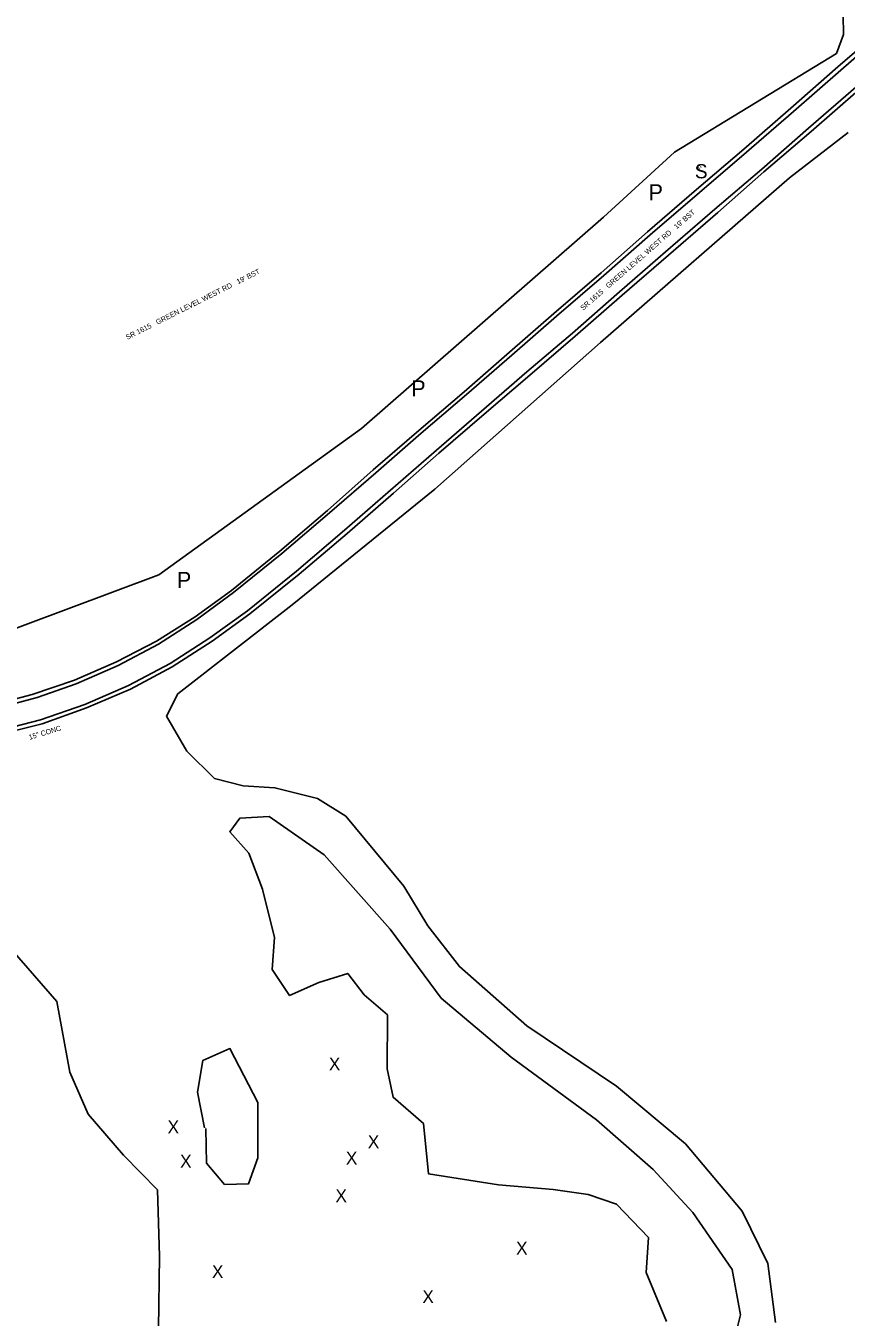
# Model space of a CAD drawing. Extents: x 2030130 to 2036320, y 723205 to 762423.
# Drawn here: x 2033363 to 2034000, y 739077 to 740078 of the extents above; entities that cross this region are included whole.
import ezdxf

# ---------------------------------------------------------------- set-up
doc = ezdxf.new("R2010")
doc.units = 0
for name, color, linetype in [('Draft_Station Labels Major', 7, 'Continuous'), ('Draft_Station Tics Major', 7, 'Continuous'), ('Exist Terrain Model Ground Surface', 7, 'Continuous'), ('Old_Level_23', 7, 'Continuous'), ('Old_Level_26', 7, 'Continuous'), ('Old_Level_28', 7, 'Continuous'), ('Prop Horizontal Alignment Ramp', 7, 'Continuous')]:
    doc.layers.add(name, color=color, linetype=linetype)

msp = doc.modelspace()

# ---------------------------------------------------------------- linework, layer by layer
at = {"layer": 'Draft_Station Labels Major'}
for p, q in [((2033738.3, 739825.1), (2033772.9, 739855.1)), ((2033740.3, 739822.8), (2033774.9, 739853)), ((2033751.8, 739810), (2033787.2, 739839.8)), ((2033789.4, 739837.7), (2033754.2, 739807.4))]:
    msp.add_line(p, q, dxfattribs=at)
for points in [[(2033787.2, 739839.8), (2033823.7, 739871.9), (2033859.5, 739903), (2033897.7, 739936.1), (2033934, 739967.2), (2033970.3, 739998.9), (2034007, 740030.6), (2034045.1, 740063.7), (2034082.3, 740095.7), (2034119.8, 740127.7), (2034158.2, 740158.1), (2034186.9, 740179.2), (2034216.4, 740199), (2034246.6, 740218.2), (2034276.9, 740236.1), (2034308.5, 740253.4), (2034347.9, 740272.9), (2034391.5, 740292.9), (2034432.8, 740310.1), (2034476.2, 740327.7), (2034518.8, 740344.3)], [(2034449.1, 740338.7), (2034425.1, 740329), (2034383.4, 740311.2), (2034339.1, 740291.2), (2034299.7, 740271.5), (2034266.7, 740253.4), (2034236, 740236), (2034204.8, 740215.5), (2034175.6, 740195.5), (2034145.1, 740173.5), (2034106.5, 740143.7), (2034068.8, 740111.4), (2034031.6, 740079.5), (2033993.1, 740046.5), (2033956.6, 740014.4), (2033956.6, 740014.4), (2033920.1, 739982.7), (2033883.4, 739951.3), (2033845.4, 739918.4), (2033809.6, 739886.7), (2033772.9, 739855.1)], [(2033789.4, 739837.7), (2033825.8, 739869.5), (2033861.6, 739900.5), (2033899.9, 739933.6), (2033935.8, 739965), (2033972.5, 739996.4), (2034009, 740028.4), (2034047, 740061.6), (2034084.1, 740093.5), (2034121.6, 740125.3), (2034160.1, 740155.6), (2034188.7, 740176.6), (2034218.2, 740196.4), (2034248.2, 740215.4), (2034278.5, 740233.4), (2034309.9, 740250.5), (2034349.4, 740270.2), (2034392.6, 740290.2), (2034434.1, 740307.5), (2034477.2, 740325), (2034520, 740341.6)], [(2034425.9, 740326.7), (2034384.2, 740309), (2034340.1, 740289.4), (2034300.7, 740269.4), (2034267.9, 740251.4), (2034237.5, 740233.6), (2034206.3, 740213.4), (2034177.1, 740193.5), (2034146.9, 740171.4), (2034108.6, 740141.1), (2034070.9, 740109.2), (2034033.6, 740077.1), (2033995.4, 740044), (2033958.7, 740011.9)], [(2033958.7, 740011.9), (2033922.1, 739980.3), (2033885.7, 739948.9), (2033847.6, 739916.1), (2033811.5, 739884.7), (2033774.9, 739853)], [(2033738.3, 739825.1), (2033703.2, 739794.4), (2033668.1, 739764.5), (2033632.6, 739733.9), (2033597.3, 739702.5), (2033560.3, 739670.8), (2033522.7, 739640.5), (2033494.5, 739619.9), (2033464.7, 739601), (2033433.7, 739585), (2033401.1, 739570.8), (2033368.3, 739559.7), (2033327.9, 739549.2)], [(2033740.3, 739822.8), (2033705, 739792.3), (2033670, 739762.3), (2033634.6, 739731.6), (2033598.8, 739700.6), (2033561.8, 739669), (2033524.3, 739638.7), (2033495.9, 739617.8), (2033466.1, 739598.7), (2033435, 739582.3), (2033402.3, 739567.9), (2033372.1, 739557.4), (2033336.1, 739547.9)], [(2033332.6, 739529.1), (2033374.7, 739540.2), (2033409.1, 739551.9), (2033443, 739566.7), (2033475.2, 739583.8), (2033506.1, 739603.6), (2033535.2, 739624.7), (2033573.2, 739655.4), (2033610.5, 739687.1), (2033646.2, 739718.2), (2033681.7, 739749.1), (2033716.7, 739779.4), (2033751.8, 739810)], [(2033333.2, 739526.4), (2033376, 739536.9), (2033410.4, 739549.4), (2033444.5, 739563.9), (2033476.7, 739581.3), (2033507.9, 739601.1), (2033537.1, 739622.3), (2033575.2, 739653.1), (2033612.5, 739684.6), (2033648.4, 739715.8), (2033683.6, 739747), (2033718.8, 739777), (2033754.2, 739807.4)]]:
    msp.add_lwpolyline(points, dxfattribs=at)
at = {"layer": 'Draft_Station Tics Major'}
for points in [[(2033997.1, 740086.5), (2033997.5, 740071.5), (2033992, 740056.9), (2033866.4, 739980.2), (2033811.4, 739929.9), (2033623.7, 739765.9), (2033466.5, 739652.4), (2033292.6, 739587.7), (2033220.8, 739574.2), (2033213.3, 739592.2), (2033205.7, 739646.5), (2033193.7, 739659), (2033187, 739670.2), (2033183, 739736.3), (2033227.5, 739757.6), (2033207, 739821.2), (2033211.7, 739841.8), (2033229.5, 739845.8), (2033240.1, 739883.3), (2033212.6, 739896.1), (2033204.2, 739969.6), (2033206.7, 740042.4), (2033196, 740065.2), (2033164.1, 740081)], [(2033656.4, 739411.2), (2033611.4, 739465.4), (2033589.6, 739479.2), (2033556.5, 739487.4), (2033531.9, 739489), (2033509.7, 739494.6), (2033488.1, 739515.7), (2033472.3, 739542.9), (2033481.1, 739560.3), (2033569.8, 739629.3), (2033680.6, 739719), (2033809, 739832.7), (2033955.6, 739960.5), (2034001.2, 739995.5)], [(2033860.3, 739073.6), (2033844.3, 739111.4), (2033846.1, 739138.7), (2033821.4, 739164.5), (2033799.5, 739172.1), (2033772.4, 739175.9), (2033729.8, 739179.6), (2033675.7, 739187.9), (2033671.7, 739227.1), (2033648.1, 739247.4), (2033643.4, 739269.5), (2033643.7, 739311.2), (2033625.8, 739326.8), (2033612.9, 739343.5), (2033590.5, 739336.5), (2033567.8, 739326.3), (2033554.2, 739346.5), (2033556.1, 739371.2), (2033546.7, 739408.7), (2033536.2, 739436.6), (2033521.4, 739453.3), (2033529.2, 739463.8), (2033552.1, 739465.2), (2033594.6, 739435.4), (2033645.9, 739377.7), (2033685.5, 739324.2), (2033739.6, 739278.4), (2033805.8, 739230), (2033849.8, 739191.4), (2033880.7, 739158.1), (2033911.1, 739113.9), (2033917.5, 739078.7), (2033908.4, 739042.4)], [(2033944.6, 739072.8), (2033938.9, 739118.6), (2033918.8, 739159.2), (2033874.9, 739211.2), (2033821.4, 739255.9), (2033751.9, 739302.9), (2033699.6, 739348.7), (2033675.1, 739380.4), (2033656.4, 739411.2)], [(2033352.6, 739361.4), (2033387.2, 739321.7), (2033397.4, 739266.9), (2033411.5, 739234.3), (2033438.9, 739202.4), (2033465.3, 739175.6), (2033466.9, 739124.2), (2033466.2, 739067.8)], [(2033501.9, 739223.8), (2033496.3, 739251.4), (2033500.6, 739276), (2033521.5, 739285.1), (2033543.2, 739243.3), (2033543.3, 739200.4), (2033535.9, 739180.2), (2033517.4, 739179.8), (2033503.5, 739196.2), (2033503, 739223.1)]]:
    msp.add_lwpolyline(points, dxfattribs=at)

# ---------------------------------------------------------------- texts
for p in [(2033598.3, 739268.2), (2033473.2, 739219.4), (2033628.5, 739207.9), (2033482.9, 739192.8), (2033611.5, 739195.2), (2033603.4, 739166), (2033743.5, 739125.4), (2033507.6, 739107.2), (2033670.8, 739087.8)]:
    msp.add_text('X', height=10, dxfattribs=at).set_placement(p)
at = {"layer": 'Exist Terrain Model Ground Surface'}
msp.add_text('S', height=11, dxfattribs=at).set_placement((2033882.2, 739960))
at = {"layer": 'Old_Level_23'}
for rotation, p in [(40.9905, (2033795.5, 739857.3)), (26.6273, (2033442, 739834.7))]:
    msp.add_text("SR 1615   GREEN LEVEL WEST RD   19' BST", height=4, rotation=rotation, dxfattribs=at).set_placement(p)
at = {"layer": 'Old_Level_26'}
msp.add_text('15" CONC', height=4, rotation=16.7935, dxfattribs=at).set_placement((2033366.2, 739524.5))
at = {"layer": 'Old_Level_28'}
msp.add_text('S', height=4, rotation=314.0892, dxfattribs=at).set_placement((2033882.4, 739968.1))
at = {"layer": 'Prop Horizontal Alignment Ramp'}
for p in [(2033846.3, 739942.9), (2033662.2, 739790.9), (2033480.4, 739642.3)]:
    msp.add_text('P', height=12.5, dxfattribs=at).set_placement(p)

doc.saveas('drawing.dxf')
